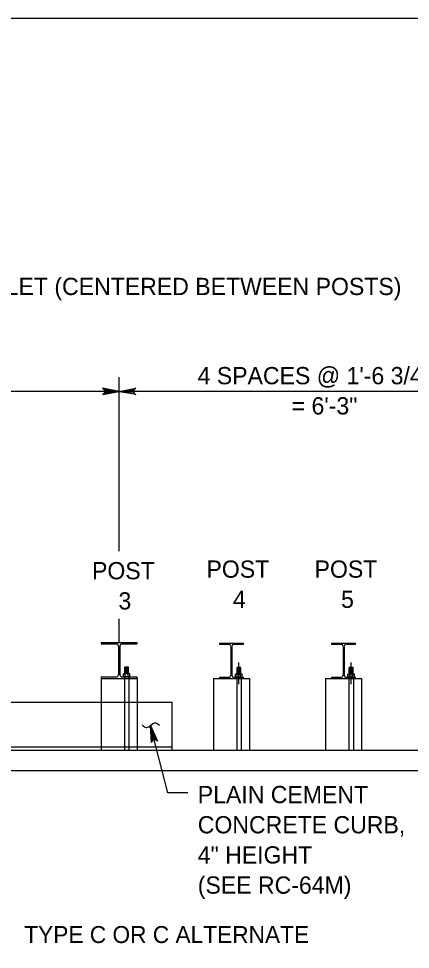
# Model space of a CAD drawing. Extents: x 632007860 to 635435983, y 295418622 to 297794622.
# Drawn here: x 632216245 to 632285526, y 297021085 to 297185622 of the extents above; entities that cross this region are included whole.
import ezdxf

# ---------------------------------------------------------------- set-up
doc = ezdxf.new("R2010")
doc.units = 0
for name, color, linetype in [('1', 7, 'Continuous'), ('S-ABUT', 7, 'Continuous'), ('S-DETL-DIMS', 7, 'Continuous'), ('S-DETL-T120', 7, 'Continuous'), ('S-MISC-CNTR-WT01', 7, 'Continuous'), ('S-STEL', 7, 'Continuous')]:
    doc.layers.add(name, color=color, linetype=linetype)

msp = doc.modelspace()

# ---------------------------------------------------------------- linework, layer by layer
at = {"layer": '1'}
msp.add_lwpolyline([(632833860, 296621622), (632833860, 297185622), (632047860, 297185622), (632047860, 296621622), (632833860, 296621622), (632833860, 296647981), (632633860, 296647981), (632633860, 296712659), (632833860, 296712659), (632833860, 296741622), (632633860, 296741622), (632633860, 296621622), (632712661, 296621622), (632712661, 296647981), (632712661, 296621622), (632789661, 296621622), (632789661, 296647981), (632789661, 296635665), (632833860, 296635665)], dxfattribs=at)
at = {"layer": 'S-ABUT'}
for p, q in [((632205322, 297064759), (632230850, 297064759)), ((632230850, 297064759), (632237208, 297064759)), ((632237208, 297064759), (632243422, 297064759)), ((632243422, 297056292), (632243422, 297064759)), ((632230850, 297056819), (632205322, 297056819)), ((632237208, 297056819), (632230850, 297056819)), ((632243422, 297056819), (632237208, 297056819))]:
    msp.add_line(p, q, dxfattribs=at)
at = {"layer": 'S-DETL-DIMS'}
for p, q in [((632313405, 297119715), (632126873, 297119715)), ((632242662, 297048733), (632239555, 297060651)), ((632246160, 297048733), (632242662, 297048733))]:
    msp.add_line(p, q, dxfattribs=at)
for points in [[(632234029, 297119715), (632231070, 297120270), (632231298, 297120112), (632231416, 297119913), (632231450, 297119715), (632231416, 297119516), (632231298, 297119318), (632231070, 297119160), (632234029, 297119715), (632231298, 297119318), (632231416, 297119516), (632234029, 297119715), (632231450, 297119715), (632231416, 297119913), (632234029, 297119715), (632231298, 297120112)], [(632234029, 297119715), (632236989, 297120270), (632236761, 297120112), (632236643, 297119913), (632236609, 297119715), (632236643, 297119516), (632236761, 297119318), (632236989, 297119160), (632234029, 297119715), (632236761, 297119318), (632236643, 297119516), (632234029, 297119715), (632236609, 297119715), (632236643, 297119913), (632234029, 297119715), (632236761, 297120112)], [(632239555, 297060651), (632240818, 297057918), (632240713, 297058009), (632240609, 297058101), (632240498, 297058133), (632240387, 297058166), (632240287, 297058158), (632240187, 297058150), (632240095, 297058110), (632240003, 297058069), (632239921, 297057987), (632239839, 297057906), (632239790, 297057776), (632239742, 297057646), (632239555, 297060651), (632239790, 297057776), (632239839, 297057906), (632239555, 297060651), (632239921, 297057987), (632240003, 297058069), (632239555, 297060651), (632240095, 297058110), (632240187, 297058150), (632239555, 297060651), (632240287, 297058158), (632240387, 297058166), (632239555, 297060651), (632240498, 297058133), (632240609, 297058101), (632239555, 297060651), (632240713, 297058009)]]:
    msp.add_lwpolyline(points, dxfattribs=at)
msp.add_spline([(632238075, 297060760), (632238932, 297060301), (632240319, 297061158), (632241164, 297060748)], degree=3, dxfattribs=at)
at = {"layer": 'S-MISC-CNTR-WT01'}
for p, q in [((632234029, 297091495), (632234029, 297122247)), ((632234029, 297075341), (632234029, 297079491)), ((632255205, 297067954), (632255205, 297071777)), ((632275049, 297067954), (632275049, 297071777))]:
    msp.add_line(p, q, dxfattribs=at)
at = {"layer": 'S-STEL'}
for p, q in [((632230850, 297075341), (632237208, 297075341)), ((632230850, 297075341), (632230850, 297075076)), ((632237208, 297075076), (632237208, 297075341)), ((632230850, 297075076), (632233533, 297075076)), ((632233897, 297074711), (632233897, 297069621)), ((632234161, 297074711), (632234161, 297069621)), ((632234526, 297075076), (632237208, 297075076)), ((632251752, 297075209), (632255994, 297075209)), ((632251752, 297075209), (632251752, 297075011)), ((632251752, 297075011), (632253377, 297075011)), ((632253774, 297074579), (632253774, 297069555)), ((632253972, 297074579), (632253972, 297069555)), ((632254370, 297075011), (632255994, 297075011)), ((632255994, 297075011), (632255994, 297075209)), ((632271596, 297075209), (632275838, 297075209)), ((632271596, 297075209), (632271596, 297075011)), ((632271596, 297075011), (632273220, 297075011)), ((632273618, 297074579), (632273618, 297069555)), ((632273816, 297074579), (632273816, 297069555)), ((632274213, 297075011), (632275838, 297075011)), ((632275838, 297075011), (632275838, 297075209)), ((632235025, 297069856), (632235025, 297071002)), ((632235697, 297071002), (632235025, 297071002)), ((632235697, 297070845), (632235025, 297070845)), ((632235697, 297070688), (632235025, 297070688)), ((632235697, 297070531), (632235025, 297070531)), ((632235697, 297070373), (632235025, 297070373)), ((632235594, 297070923), (632235135, 297070923)), ((632235594, 297070766), (632235135, 297070766)), ((632235594, 297070609), (632235135, 297070609)), ((632235594, 297070452), (632235135, 297070452)), ((632235594, 297070295), (632235135, 297070295)), ((632235697, 297069856), (632235697, 297071002)), ((632254874, 297069791), (632254874, 297070937)), ((632255546, 297070937), (632254874, 297070937)), ((632255546, 297070779), (632254874, 297070779)), ((632255546, 297070622), (632254874, 297070622)), ((632255546, 297070465), (632254874, 297070465)), ((632255546, 297070308), (632254874, 297070308)), ((632255443, 297070858), (632254983, 297070858)), ((632255443, 297070701), (632254983, 297070701)), ((632255443, 297070544), (632254983, 297070544)), ((632255443, 297070387), (632254983, 297070387)), ((632255546, 297069791), (632255546, 297070937)), ((632274718, 297069791), (632274718, 297070937)), ((632275390, 297070937), (632274718, 297070937)), ((632275390, 297070779), (632274718, 297070779)), ((632275390, 297070622), (632274718, 297070622)), ((632275390, 297070465), (632274718, 297070465)), ((632275390, 297070308), (632274718, 297070308)), ((632275286, 297070858), (632274827, 297070858)), ((632275286, 297070701), (632274827, 297070701)), ((632275286, 297070544), (632274827, 297070544)), ((632275286, 297070387), (632274827, 297070387)), ((632275390, 297069791), (632275390, 297070937)), ((632230850, 297069255), (632230850, 297068991)), ((632230850, 297069255), (632233533, 297069255)), ((632230850, 297068991), (632237208, 297068991)), ((632230850, 297068991), (632237208, 297068991)), ((632230850, 297068991), (632230850, 297056291)), ((632234526, 297069255), (632237208, 297069255)), ((632234774, 297069789), (632234891, 297069856)), ((632234774, 297069322), (632234774, 297069789)), ((632234774, 297069322), (632234891, 297069255)), ((632235823, 297069856), (632234891, 297069856)), ((632235823, 297069255), (632234891, 297069255)), ((632234964, 297069255), (632234964, 297056291)), ((632235697, 297070216), (632235025, 297070216)), ((632235697, 297070059), (632235025, 297070059)), ((632235697, 297069902), (632235025, 297069902)), ((632235065, 297069322), (632235065, 297069789)), ((632235594, 297070138), (632235135, 297070138)), ((632235594, 297069981), (632235135, 297069981)), ((632235648, 297069322), (632235648, 297069789)), ((632235758, 297069255), (632235758, 297056291)), ((632235939, 297069789), (632235823, 297069856)), ((632235939, 297069322), (632235823, 297069255)), ((632235939, 297069322), (632235939, 297069789)), ((632237208, 297068991), (632237208, 297069255)), ((632237208, 297068991), (632237208, 297056291)), ((632250694, 297068991), (632257052, 297068991)), ((632250694, 297068991), (632250694, 297056292)), ((632251752, 297069189), (632251752, 297068991)), ((632251752, 297069189), (632253377, 297069189)), ((632251752, 297068991), (632255994, 297068991)), ((632254370, 297069189), (632255994, 297069189)), ((632254623, 297069723), (632254739, 297069791)), ((632254623, 297069257), (632254623, 297069723)), ((632254623, 297069257), (632254739, 297069189)), ((632255671, 297069791), (632254739, 297069791)), ((632255671, 297069189), (632254739, 297069189)), ((632254808, 297069189), (632254808, 297056226)), ((632255546, 297070151), (632254874, 297070151)), ((632255546, 297069994), (632254874, 297069994)), ((632255546, 297069837), (632254874, 297069837)), ((632254914, 297069257), (632254914, 297069723)), ((632255443, 297070230), (632254983, 297070230)), ((632255443, 297070072), (632254983, 297070072)), ((632255443, 297069915), (632254983, 297069915)), ((632255496, 297069257), (632255496, 297069723)), ((632255602, 297069189), (632255602, 297056226)), ((632255787, 297069723), (632255671, 297069791)), ((632255787, 297069257), (632255671, 297069189)), ((632255787, 297069257), (632255787, 297069723)), ((632255994, 297068991), (632255994, 297069189)), ((632257052, 297068991), (632257052, 297056292)), ((632270538, 297068991), (632276896, 297068991)), ((632270538, 297068991), (632270538, 297056292)), ((632271596, 297069189), (632271596, 297068991)), ((632271596, 297069189), (632273220, 297069189)), ((632271596, 297068991), (632275838, 297068991)), ((632274213, 297069189), (632275838, 297069189)), ((632274466, 297069723), (632274583, 297069791)), ((632274466, 297069257), (632274466, 297069723)), ((632274466, 297069257), (632274583, 297069189)), ((632275515, 297069791), (632274583, 297069791)), ((632275515, 297069189), (632274583, 297069189)), ((632274652, 297069189), (632274652, 297056226)), ((632275390, 297070151), (632274718, 297070151)), ((632275390, 297069994), (632274718, 297069994)), ((632275390, 297069837), (632274718, 297069837)), ((632274758, 297069257), (632274758, 297069723)), ((632275286, 297070230), (632274827, 297070230)), ((632275286, 297070072), (632274827, 297070072)), ((632275286, 297069915), (632274827, 297069915)), ((632275340, 297069257), (632275340, 297069723)), ((632275446, 297069189), (632275446, 297056226)), ((632275631, 297069723), (632275515, 297069791)), ((632275631, 297069257), (632275515, 297069189)), ((632275631, 297069257), (632275631, 297069723)), ((632275838, 297068991), (632275838, 297069189)), ((632276896, 297068991), (632276896, 297056292)), ((632133364, 297056292), (632641431, 297056292)), ((632230850, 297056291), (632237208, 297056291)), ((632250694, 297056292), (632257052, 297056292)), ((632270538, 297056292), (632276896, 297056292)), ((632104604, 297052720), (632641431, 297052720))]:
    msp.add_line(p, q, dxfattribs=at)
for centre, radius, start, end in [((632233532, 297074711), 365, 359.90036, 89.90036), ((632234527, 297074711), 365, 90.09964, 180.09964), ((632253392, 297074630), 382, 2.38198, 92.38198), ((632254354, 297074630), 382, 87.61802, 177.61802), ((632273236, 297074630), 382, 2.38198, 92.38198), ((632274198, 297074630), 382, 87.61802, 177.61802), ((632233532, 297069620), 365, 270.09964, 0.09964), ((632234527, 297069620), 365, 179.90036, 269.90036), ((632253392, 297069571), 382, 267.61802, 357.61802), ((632254354, 297069571), 382, 182.38198, 272.38198), ((632273236, 297069571), 382, 267.61802, 357.61802), ((632274198, 297069571), 382, 182.38198, 272.38198)]:
    msp.add_arc(centre, radius, start, end, dxfattribs=at)
for points in [[(632234920, 297069856), (632234941, 297069853), (632234985, 297069847), (632235032, 297069817), (632235058, 297069795), (632235065, 297069789)], [(632234920, 297069255), (632234941, 297069258), (632234985, 297069263), (632235032, 297069294), (632235058, 297069315), (632235065, 297069322)], [(632235065, 297069789), (632235090, 297069799), (632235148, 297069822), (632235246, 297069850), (632235319, 297069854), (632235357, 297069856)], [(632235065, 297069322), (632235090, 297069312), (632235148, 297069288), (632235246, 297069261), (632235319, 297069257), (632235357, 297069255)], [(632235357, 297069856), (632235363, 297069856), (632235407, 297069855), (632235489, 297069844), (632235578, 297069817), (632235631, 297069796), (632235648, 297069789)], [(632235357, 297069255), (632235363, 297069255), (632235407, 297069255), (632235489, 297069266), (632235578, 297069293), (632235631, 297069315), (632235648, 297069322)], [(632235648, 297069789), (632235670, 297069806), (632235712, 297069840), (632235766, 297069856), (632235793, 297069856), (632235793, 297069856)], [(632235648, 297069322), (632235670, 297069305), (632235712, 297069271), (632235766, 297069255), (632235793, 297069255), (632235793, 297069255)], [(632254768, 297069791), (632254789, 297069788), (632254833, 297069782), (632254880, 297069751), (632254906, 297069730), (632254914, 297069723)], [(632254768, 297069189), (632254789, 297069192), (632254833, 297069198), (632254880, 297069229), (632254906, 297069250), (632254914, 297069257)], [(632254914, 297069723), (632254939, 297069733), (632254997, 297069757), (632255094, 297069784), (632255168, 297069788), (632255205, 297069791)], [(632254914, 297069257), (632254939, 297069247), (632254997, 297069223), (632255094, 297069196), (632255168, 297069192), (632255205, 297069189)], [(632255205, 297069791), (632255212, 297069790), (632255255, 297069790), (632255337, 297069779), (632255427, 297069752), (632255479, 297069730), (632255496, 297069723)], [(632255205, 297069189), (632255212, 297069189), (632255255, 297069190), (632255337, 297069201), (632255427, 297069228), (632255479, 297069250), (632255496, 297069257)], [(632255496, 297069723), (632255518, 297069741), (632255560, 297069774), (632255615, 297069790), (632255641, 297069791), (632255642, 297069791)], [(632255496, 297069257), (632255518, 297069239), (632255560, 297069206), (632255615, 297069190), (632255641, 297069189), (632255642, 297069189)], [(632274612, 297069791), (632274633, 297069788), (632274677, 297069782), (632274724, 297069751), (632274750, 297069730), (632274758, 297069723)], [(632274612, 297069189), (632274633, 297069192), (632274677, 297069198), (632274724, 297069229), (632274750, 297069250), (632274758, 297069257)], [(632274758, 297069723), (632274782, 297069733), (632274841, 297069757), (632274938, 297069784), (632275012, 297069788), (632275049, 297069791)], [(632274758, 297069257), (632274782, 297069247), (632274841, 297069223), (632274938, 297069196), (632275012, 297069192), (632275049, 297069189)], [(632275049, 297069791), (632275056, 297069790), (632275099, 297069790), (632275181, 297069779), (632275271, 297069752), (632275323, 297069730), (632275340, 297069723)], [(632275049, 297069189), (632275056, 297069189), (632275099, 297069190), (632275181, 297069201), (632275271, 297069228), (632275323, 297069250), (632275340, 297069257)], [(632275340, 297069723), (632275362, 297069741), (632275404, 297069774), (632275458, 297069790), (632275485, 297069791), (632275486, 297069791)], [(632275340, 297069257), (632275362, 297069239), (632275404, 297069206), (632275458, 297069190), (632275485, 297069189), (632275486, 297069189)]]:
    msp.add_open_spline(points, degree=3, dxfattribs=at)

# ---------------------------------------------------------------- texts
at = {"layer": 'S-DETL-T120'}
for s, height, p in [('  PIPE AND INLET (CENTERED BETWEEN POSTS)', 3048.01, (632187466, 297136753)), ('4 SPACES @ 1\'-6 3/4"', 3048.01, (632247897, 297120984)), ('= 6\'-3"', 3048, (632264529, 297115650)), ('POST', 3048, (632229226, 297086506)), ('POST', 3048, (632249464, 297086784)), ('POST', 3048, (632268584, 297086784)), ('3', 3048, (632233906, 297081172)), ('4', 3048, (632254144, 297081450)), ('5', 3048, (632273264, 297081450)), ('PLAIN CEMENT', 3048.07, (632247927, 297046932)), ('CONCRETE CURB,', 3048.07, (632247927, 297041598)), ('4" HEIGHT', 3048.1, (632247927, 297036264)), ('(SEE RC-64M)', 3048.07, (632247927, 297030929)), ('TYPE C OR C ALTERNATE ', 2999.91, (632217240, 297022209))]:
    msp.add_text(s, height=height, dxfattribs=at).set_placement(p)

doc.saveas('drawing.dxf')
